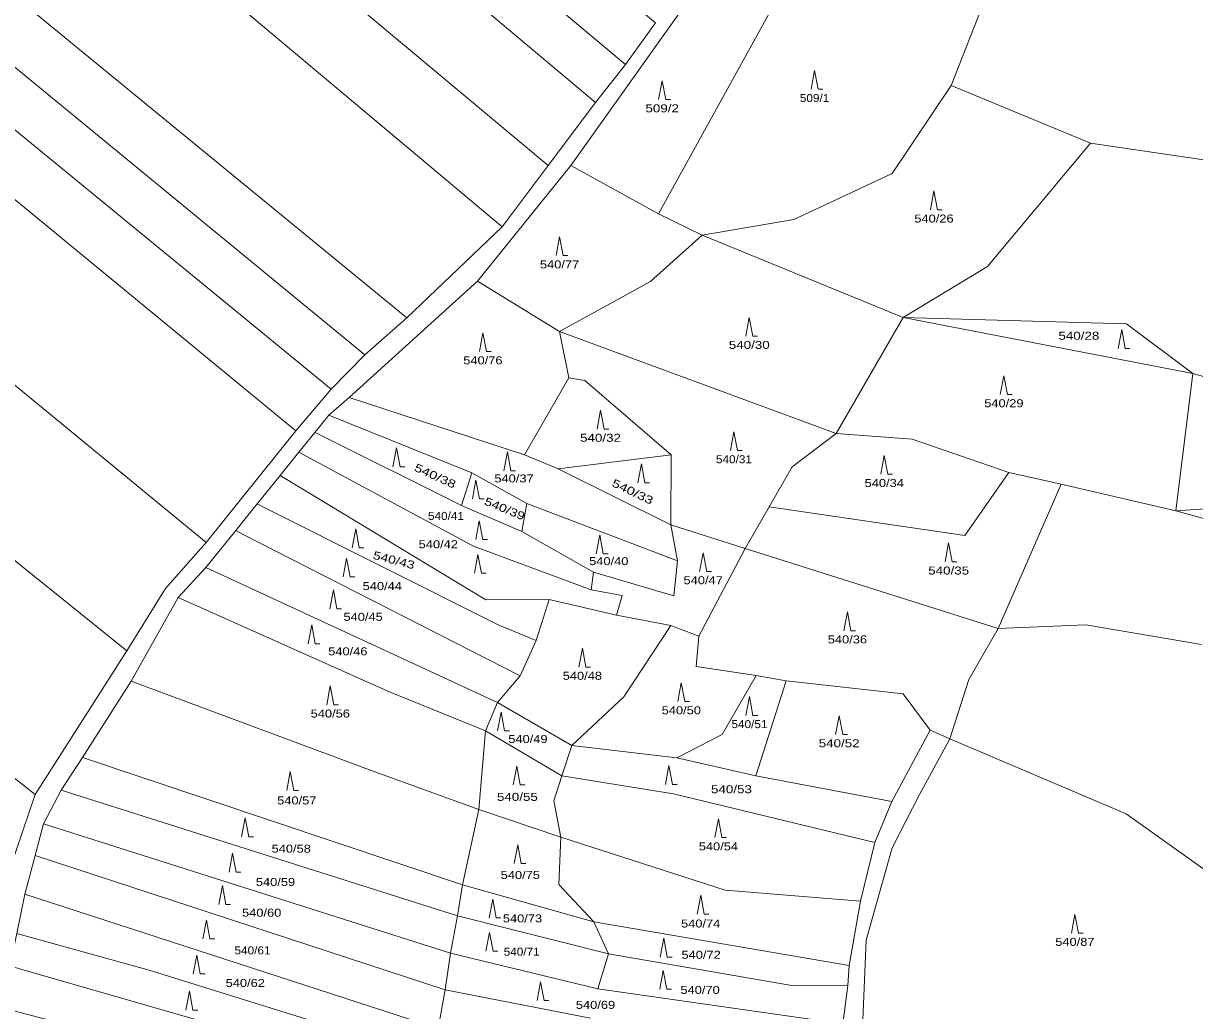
# Model space of a CAD drawing. Extents: x -590528 to -586543, y -1119609 to -1116685.
# Drawn here: x -589803.6 to -589555, y -1118413 to -1118203.4 of the extents above; entities that cross this region are included whole.
import ezdxf
from ezdxf.enums import TextEntityAlignment as Align

# ---------------------------------------------------------------- set-up
doc = ezdxf.new("R2010")
doc.units = 0
doc.header["$LTSCALE"] = 0.68
for name, color, linetype, lineweight in [('1', 7, 'Continuous', 13), ('3', 7, 'Continuous', 13), ('6', 7, 'Continuous', 13)]:
    doc.layers.add(name, color=color, linetype=linetype, lineweight=lineweight)

msp = doc.modelspace()

# ---------------------------------------------------------------- linework, layer by layer
at = {"layer": '1'}
for p, q in [((-589815.25, -1118095.17), (-589675.79, -1118212.16)), ((-589682.14, -1118220.2), (-589827.23, -1118098.38)), ((-589846.69, -1118104.46), (-589692.19, -1118233.57)), ((-589702, -1118246.63), (-589865.32, -1118109.45)), ((-589887.58, -1118130.38), (-589722.24, -1118265.9)), ((-589897.73, -1118136.91), (-589731.15, -1118273.77)), ((-589738.29, -1118281.1), (-589902.6, -1118146.41)), ((-589911.1, -1118153.95), (-589745.83, -1118289.9)), ((-589764.82, -1118313.61), (-589929, -1118178.79)), ((-589606.63, -1118216.6), (-589597.22, -1118192.53)), ((-589947.68, -1118203.28), (-589781.66, -1118336.64)), ((-589606.63, -1118216.6), (-589619.19, -1118235.32)), ((-589619.19, -1118235.32), (-589640.08, -1118245.06)), ((-589801.18, -1118367.15), (-589958.41, -1118241.57)), ((-589640.08, -1118245.06), (-589659.53, -1118248.39)), ((-589616.85, -1118265.84), (-589659.53, -1118248.39)), ((-589734.45, -1118282.83), (-589707.24, -1118258.15)), ((-589631.09, -1118290.46), (-589689.79, -1118268.84)), ((-589684.45, -1118279.22), (-589687.83, -1118278.65)), ((-589745.83, -1118289.9), (-589738.29, -1118281.1)), ((-589684.45, -1118279.22), (-589666.07, -1118295.03)), ((-589708.42, -1118298.82), (-589738.79, -1118286.61)), ((-589690.12, -1118297.97), (-589697.27, -1118295.02)), ((-589583.29, -1118301.24), (-589596.66, -1118331.88)), ((-589752.4, -1118306.29), (-589753.98, -1118305.42)), ((-589702.82, -1118331.12), (-589752.4, -1118306.29)), ((-589757.11, -1118311.83), (-589758.56, -1118311.09)), ((-589698.13, -1118341.95), (-589757.11, -1118311.83)), ((-589650.38, -1118314.92), (-589596.66, -1118331.88)), ((-589781.66, -1118336.64), (-589773.46, -1118323.4)), ((-589677.69, -1118329.05), (-589691.98, -1118325.76)), ((-589666.2, -1118331.24), (-589677.69, -1118329.05)), ((-589781.66, -1118336.64), (-589801.18, -1118367.15)), ((-589729.6, -1118362.1), (-589780.74, -1118343.07)), ((-589705.5, -1118353.64), (-589703, -1118347.6)), ((-589706.92, -1118370.28), (-589705.5, -1118353.64)), ((-589611.08, -1118353.49), (-589619.26, -1118368.6)), ((-589606.9, -1118355.31), (-589611.08, -1118353.49)), ((-589613.34, -1118367.1), (-589606.9, -1118355.31)), ((-589689.32, -1118363.19), (-589687.19, -1118356.71)), ((-589648.14, -1118363.18), (-589619.26, -1118368.6)), ((-589806.56, -1118382.97), (-589801.18, -1118367.15)), ((-589711.5, -1118392.87), (-589795.62, -1118366.18)), ((-589665.58, -1118366.98), (-589622.86, -1118377.29)), ((-589619.19, -1118378.45), (-589613.34, -1118367.1)), ((-589710.38, -1118386.27), (-589706.92, -1118370.28)), ((-589712.97, -1118400.83), (-589799.36, -1118373.36)), ((-589624.67, -1118398.05), (-589619.19, -1118378.45)), ((-589801.16, -1118380.05), (-589714.12, -1118408.57)), ((-589715.56, -1118416.83), (-589803.34, -1118388.31)), ((-589654.64, -1118387.43), (-589625.93, -1118389.79)), ((-589682.55, -1118394.14), (-589628.34, -1118403.43)), ((-589682.55, -1118394.14), (-589679.44, -1118400.97)), ((-589803.3, -1118397.12), (-589805.07, -1118396.63)), ((-589803.3, -1118397.12), (-589776.96, -1118404.44)), ((-589626.1, -1118430.96), (-589624.67, -1118398.05)), ((-589776.96, -1118404.44), (-589715.54, -1118423.49)), ((-589681.67, -1118408.35), (-589629.64, -1118415.81)), ((-589628.6, -1118407.69), (-589629.64, -1118415.81))]:
    msp.add_line(p, q, dxfattribs=at)
for points in [[(-589692.19, -1118233.57), (-589682.14, -1118220.2), (-589675.79, -1118212.16), (-589669.44, -1118203.29), (-589802.9, -1118091.53)], [(-589687.38, -1118233.6), (-589648.55, -1118178.98), (-589642.34, -1118181.14), (-589635.49, -1118183.38), (-589668.82, -1118243.84)], [(-589606.63, -1118216.6), (-589577.04, -1118228.83), (-589544.83, -1118233.58), (-589469.1, -1118213.35)], [(-589577.04, -1118228.83), (-589598.96, -1118255.06), (-589616.85, -1118265.84), (-589569.45, -1118267.2), (-589555.33, -1118277.78), (-589558.94, -1118306.87), (-589583.29, -1118301.24)], [(-589738.29, -1118281.1), (-589731.15, -1118273.77), (-589722.24, -1118265.9), (-589702, -1118246.63), (-589692.19, -1118233.57)], [(-589707.24, -1118258.15), (-589687.38, -1118233.6), (-589668.82, -1118243.84), (-589659.53, -1118248.39)], [(-589659.53, -1118248.39), (-589670.46, -1118258.23), (-589689.79, -1118268.84)], [(-589687.83, -1118278.65), (-589689.79, -1118268.84), (-589707.24, -1118258.15)], [(-589631.09, -1118290.46), (-589616.85, -1118265.84), (-589555.33, -1118277.78)], [(-589734.45, -1118282.83), (-589697.27, -1118295.02), (-589687.83, -1118278.65)], [(-589488.97, -1118290.89), (-589527.21, -1118285.75), (-589555.33, -1118277.78)], [(-589753.98, -1118305.42), (-589749.1, -1118299.38), (-589745.13, -1118294.47), (-589741.74, -1118290.26), (-589738.79, -1118286.61), (-589734.45, -1118282.83)], [(-589773.46, -1118323.4), (-589764.82, -1118313.61), (-589745.83, -1118289.9)], [(-589710.65, -1118305.76), (-589741.42, -1118290.42), (-589741.74, -1118290.26)], [(-589650.38, -1118314.92), (-589645.28, -1118306.05), (-589640.39, -1118297.59), (-589631.09, -1118290.46)], [(-589631.09, -1118290.46), (-589614.92, -1118291.68), (-589594.41, -1118298.77)], [(-589745.13, -1118294.47), (-589744.49, -1118294.81), (-589708.04, -1118314.4), (-589683.09, -1118323.71)], [(-589583.29, -1118301.24), (-589594.41, -1118298.77), (-589603.74, -1118312.14), (-589645.28, -1118306.05)], [(-589691.98, -1118325.76), (-589705.43, -1118325.82), (-589748.07, -1118300.01), (-589749.1, -1118299.38)], [(-589770.76, -1118325.31), (-589764.91, -1118318.96), (-589758.56, -1118311.09), (-589753.98, -1118305.42)], [(-589696.76, -1118305.33), (-589664.77, -1118317.51), (-589665.55, -1118324.93), (-589682.58, -1118319.93)], [(-589683.09, -1118323.71), (-589682.58, -1118319.93), (-589697.84, -1118311.28)], [(-589660.25, -1118333.51), (-589650.38, -1118314.92), (-589666.14, -1118309.9), (-589664.77, -1118317.51)], [(-589648.14, -1118363.18), (-589664.93, -1118359.36), (-589687.19, -1118356.71), (-589703, -1118347.6), (-589764.91, -1118318.96)], [(-589683.09, -1118323.71), (-589676.53, -1118324.88), (-589677.69, -1118329.05)], [(-589806.52, -1118403.53), (-589805.07, -1118396.63), (-589803.34, -1118388.31), (-589801.16, -1118380.05), (-589799.36, -1118373.36), (-589795.62, -1118366.18), (-589791.07, -1118359.24), (-589780.74, -1118343.07), (-589770.76, -1118325.31)], [(-589689.32, -1118363.19), (-589705.5, -1118353.64), (-589726.29, -1118345.21), (-589770.76, -1118325.31)], [(-589691.98, -1118325.76), (-589694.75, -1118334.44), (-589702.82, -1118331.12)], [(-589648.03, -1118341.86), (-589660.82, -1118339.92), (-589660.25, -1118333.51), (-589666.2, -1118331.24), (-589676.14, -1118346.37), (-589687.19, -1118356.71)], [(-589596.66, -1118331.88), (-589578.03, -1118331.14), (-589553.49, -1118335.27)], [(-589596.66, -1118331.88), (-589602.92, -1118342.69), (-589606.9, -1118355.31)], [(-589694.75, -1118334.44), (-589698.13, -1118341.95), (-589703, -1118347.6)], [(-589648.14, -1118363.18), (-589641.65, -1118342.99), (-589648.03, -1118341.86), (-589655.28, -1118354.36), (-589664.93, -1118359.36)], [(-589641.65, -1118342.99), (-589616.84, -1118345.75), (-589611.08, -1118353.49)], [(-589512.85, -1118406.67), (-589538.43, -1118393.38), (-589569.51, -1118371.22), (-589606.9, -1118355.31)], [(-589791.07, -1118359.24), (-589710.38, -1118386.27), (-589711.5, -1118392.87)], [(-589654.64, -1118387.43), (-589689.53, -1118376.15), (-589706.92, -1118370.28), (-589729.6, -1118362.1)], [(-589665.58, -1118366.98), (-589689.32, -1118363.19), (-589691.02, -1118368.48), (-589689.53, -1118376.15)], [(-589619.26, -1118368.6), (-589622.86, -1118377.29), (-589625.93, -1118389.79)], [(-589710.38, -1118386.27), (-589682.55, -1118394.14), (-589689.94, -1118386.26), (-589689.53, -1118376.15)], [(-589625.93, -1118389.79), (-589628.34, -1118403.43), (-589628.6, -1118407.69)], [(-589714.12, -1118408.57), (-589712.97, -1118400.83), (-589681.67, -1118408.35), (-589679.44, -1118400.97), (-589711.5, -1118392.87), (-589712.97, -1118400.83)], [(-589679.44, -1118400.97), (-589640.89, -1118407.64), (-589628.6, -1118407.69)], [(-589752.3, -1118419.13), (-589804.65, -1118404.07), (-589806.52, -1118403.53), (-589808.35, -1118412.31), (-589806.46, -1118412.81), (-589749.91, -1118427.87)], [(-589715.56, -1118416.83), (-589714.12, -1118408.57), (-589683.22, -1118414.58)]]:
    msp.add_lwpolyline(points, dxfattribs=at)
for points in [[(-589666.14, -1118309.9), (-589690.12, -1118297.97), (-589666.07, -1118295.03)], [(-589697.84, -1118311.28), (-589696.76, -1118305.33), (-589708.42, -1118298.82), (-589710.65, -1118305.76)], [(-589558.94, -1118306.87), (-589535.95, -1118305.36), (-589529.09, -1118315.11)]]:
    msp.add_lwpolyline(points, close=True, dxfattribs=at)
at = {"layer": '6'}
for points in [[(-589636.4, -1118217.41), (-589635.65, -1118213.41), (-589634.9, -1118217.41), (-589633.9, -1118217.41)], [(-589668.76, -1118219.6), (-589668.01, -1118215.6), (-589667.26, -1118219.6), (-589666.26, -1118219.6)], [(-589611.05, -1118243), (-589610.3, -1118239), (-589609.55, -1118243), (-589608.55, -1118243)], [(-589690.55, -1118252.73), (-589689.8, -1118248.73), (-589689.05, -1118252.73), (-589688.05, -1118252.73)], [(-589650.27, -1118269.83), (-589649.52, -1118265.83), (-589648.77, -1118269.83), (-589647.77, -1118269.83)], [(-589571.18, -1118272.44), (-589570.43, -1118268.44), (-589569.68, -1118272.44), (-589568.68, -1118272.44)], [(-589706.83, -1118273.1), (-589706.08, -1118269.1), (-589705.33, -1118273.1), (-589704.33, -1118273.1)], [(-589596.21, -1118282.21), (-589595.46, -1118278.21), (-589594.71, -1118282.21), (-589593.71, -1118282.21)], [(-589681.85, -1118289.54), (-589681.1, -1118285.54), (-589680.35, -1118289.54), (-589679.35, -1118289.54)], [(-589653.52, -1118294.1), (-589652.77, -1118290.1), (-589652.02, -1118294.1), (-589651.02, -1118294.1)], [(-589725.18, -1118297.53), (-589724.43, -1118293.53), (-589723.68, -1118297.53), (-589722.68, -1118297.53)], [(-589701.63, -1118298.4), (-589700.88, -1118294.4), (-589700.13, -1118298.4), (-589699.13, -1118298.4)], [(-589621.61, -1118299.15), (-589620.86, -1118295.15), (-589620.11, -1118299.15), (-589619.11, -1118299.15)], [(-589673.18, -1118300.95), (-589672.43, -1118296.95), (-589671.68, -1118300.95), (-589670.68, -1118300.95)], [(-589708.32, -1118304.38), (-589707.57, -1118300.38), (-589706.82, -1118304.38), (-589705.82, -1118304.38)], [(-589733.84, -1118314.75), (-589733.09, -1118310.75), (-589732.34, -1118314.75), (-589731.34, -1118314.75)], [(-589707.6, -1118313.02), (-589706.85, -1118309.02), (-589706.1, -1118313.02), (-589705.1, -1118313.02)], [(-589682.01, -1118316.03), (-589681.26, -1118312.03), (-589680.51, -1118316.03), (-589679.51, -1118316.03)], [(-589607.93, -1118317.73), (-589607.18, -1118313.73), (-589606.43, -1118317.73), (-589605.43, -1118317.73)], [(-589707.87, -1118320.16), (-589707.12, -1118316.16), (-589706.37, -1118320.16), (-589705.37, -1118320.16)], [(-589660.06, -1118319.79), (-589659.31, -1118315.79), (-589658.56, -1118319.79), (-589657.56, -1118319.79)], [(-589735.78, -1118320.94), (-589735.03, -1118316.94), (-589734.28, -1118320.94), (-589733.28, -1118320.94)], [(-589738.58, -1118327.71), (-589737.83, -1118323.71), (-589737.08, -1118327.71), (-589736.08, -1118327.71)], [(-589629.43, -1118332.35), (-589628.68, -1118328.35), (-589627.93, -1118332.35), (-589626.93, -1118332.35)], [(-589743.18, -1118335.13), (-589742.43, -1118331.13), (-589741.68, -1118335.13), (-589740.68, -1118335.13)], [(-589685.71, -1118340.07), (-589684.96, -1118336.07), (-589684.21, -1118340.07), (-589683.21, -1118340.07)], [(-589664.7, -1118347.4), (-589663.95, -1118343.4), (-589663.2, -1118347.4), (-589662.2, -1118347.4)], [(-589739.23, -1118348.09), (-589738.48, -1118344.09), (-589737.73, -1118348.09), (-589736.73, -1118348.09)], [(-589650.23, -1118350.33), (-589649.48, -1118346.33), (-589648.73, -1118350.33), (-589647.73, -1118350.33)], [(-589702.96, -1118353.64), (-589702.21, -1118349.64), (-589701.46, -1118353.64), (-589700.46, -1118353.64)], [(-589631.18, -1118354.4), (-589630.43, -1118350.4), (-589629.68, -1118354.4), (-589628.68, -1118354.4)], [(-589699.64, -1118365.09), (-589698.89, -1118361.09), (-589698.14, -1118365.09), (-589697.14, -1118365.09)], [(-589667.34, -1118364.97), (-589666.59, -1118360.97), (-589665.84, -1118364.97), (-589664.84, -1118364.97)], [(-589747.73, -1118366.26), (-589746.98, -1118362.26), (-589746.23, -1118366.26), (-589745.23, -1118366.26)], [(-589757.3, -1118376.1), (-589756.55, -1118372.1), (-589755.8, -1118376.1), (-589754.8, -1118376.1)], [(-589656.82, -1118376.29), (-589656.07, -1118372.29), (-589655.32, -1118376.29), (-589654.32, -1118376.29)], [(-589699.44, -1118381.8), (-589698.69, -1118377.8), (-589697.94, -1118381.8), (-589696.94, -1118381.8)], [(-589759.97, -1118383.59), (-589759.22, -1118379.59), (-589758.47, -1118383.59), (-589757.47, -1118383.59)], [(-589762.14, -1118390.46), (-589761.39, -1118386.46), (-589760.64, -1118390.46), (-589759.64, -1118390.46)], [(-589704.74, -1118393.34), (-589703.99, -1118389.34), (-589703.24, -1118393.34), (-589702.24, -1118393.34)], [(-589660.58, -1118392.53), (-589659.83, -1118388.53), (-589659.08, -1118392.53), (-589658.08, -1118392.53)], [(-589581.13, -1118396.57), (-589580.38, -1118392.57), (-589579.63, -1118396.57), (-589578.63, -1118396.57)], [(-589765.53, -1118397.78), (-589764.78, -1118393.78), (-589764.03, -1118397.78), (-589763.03, -1118397.78)], [(-589705.42, -1118400.42), (-589704.67, -1118396.42), (-589703.92, -1118400.42), (-589702.92, -1118400.42)], [(-589668.42, -1118401.66), (-589667.67, -1118397.66), (-589666.92, -1118401.66), (-589665.92, -1118401.66)], [(-589767.58, -1118405.21), (-589766.83, -1118401.21), (-589766.08, -1118405.21), (-589765.08, -1118405.21)], [(-589668.53, -1118408.49), (-589667.78, -1118404.49), (-589667.03, -1118408.49), (-589666.03, -1118408.49)], [(-589694.58, -1118410.88), (-589693.83, -1118406.88), (-589693.08, -1118410.88), (-589692.08, -1118410.88)], [(-589769.14, -1118412.88), (-589768.39, -1118408.88), (-589767.64, -1118412.88), (-589766.64, -1118412.88)]]:
    msp.add_lwpolyline(points, dxfattribs=at)

# ---------------------------------------------------------------- texts
at = {"layer": '3'}
for s, width, p in [('509/1', 1.1, (-589635.6505, -1118220.11)), ('509/2', 1.25, (-589668.01, -1118222.3)), ('540/26', 1.2, (-589610.3005, -1118245.7)), ('540/77', 1.2, (-589689.8005, -1118255.43)), ('540/28', 1.25, (-589579.5305, -1118270.58)), ('540/30', 1.25, (-589649.5205, -1118272.53)), ('540/76', 1.2, (-589706.0805, -1118275.8)), ('540/29', 1.2, (-589595.4605, -1118284.91)), ('540/32', 1.25, (-589681.1005, -1118292.24)), ('540/31', 1.1, (-589652.77, -1118296.8)), ('540/37', 1.2, (-589699.4705, -1118300.87)), ('540/34', 1.2, (-589620.86, -1118301.85)), ('540/41', 1.1, (-589713.92, -1118308.83)), ('540/42', 1.2, (-589715.5505, -1118314.85)), ('540/40', 1.2, (-589679.3505, -1118318.43)), ('540/35', 1.25, (-589607.1805, -1118320.43)), ('540/47', 1.2, (-589659.3105, -1118322.49)), ('540/44', 1.2, (-589727.44, -1118323.73)), ('540/45', 1.2, (-589731.5105, -1118330.25)), ('540/36', 1.2, (-589628.68, -1118335.05)), ('540/46', 1.2, (-589734.76, -1118337.58)), ('540/48', 1.2, (-589684.96, -1118342.77)), ('540/50', 1.2, (-589663.9505, -1118350.1)), ('540/56', 1.2, (-589738.4805, -1118350.79)), ('540/51', 1.1, (-589649.4805, -1118353.03)), ('540/49', 1.2, (-589696.52, -1118356.19)), ('540/52', 1.25, (-589630.4305, -1118357.1)), ('540/53', 1.25, (-589653.3005, -1118366.86)), ('540/57', 1.2, (-589745.5905, -1118369.24)), ('540/55', 1.25, (-589698.7505, -1118368.48)), ('540/58', 1.2, (-589746.78, -1118379.47)), ('540/54', 1.2, (-589656.0705, -1118378.99)), ('540/75', 1.2, (-589698.1305, -1118385.06)), ('540/59', 1.2, (-589750.1205, -1118386.55)), ('540/60', 1.2, (-589753.0505, -1118393.07)), ('540/73', 1.2, (-589697.6705, -1118394.28)), ('540/74', 1.2, (-589659.8405, -1118395.37)), ('540/87', 1.2, (-589580.3805, -1118399.27)), ('540/61', 1.1, (-589755, -1118401.07)), ('540/71', 1.1, (-589697.8405, -1118401.35)), ('540/72', 1.2, (-589659.7405, -1118402)), ('540/62', 1.2, (-589756.5405, -1118407.99)), ('540/70', 1.2, (-589659.9605, -1118409.47)), ('540/69', 1.2, (-589682.17, -1118412.64))]:
    msp.add_text(s, height=1.7, dxfattribs=dict(at, width=width)).set_placement(p, align=Align.CENTER)
for s, rotation, width, p in [('540/38', 335.524, 1.35, (-589716.5582, -1118300.2603)), ('540/33', 334.378, 1.35, (-589674.6521, -1118303.606)), ('540/39', 337.529, 1.3, (-589701.7654, -1118307.2343)), ('540/43', 345.436, 1.3, (-589725.1862, -1118318.1854))]:
    msp.add_text(s, height=1.7, rotation=rotation, dxfattribs=dict(at, width=width)).set_placement(p, align=Align.CENTER)

doc.saveas('drawing.dxf')
